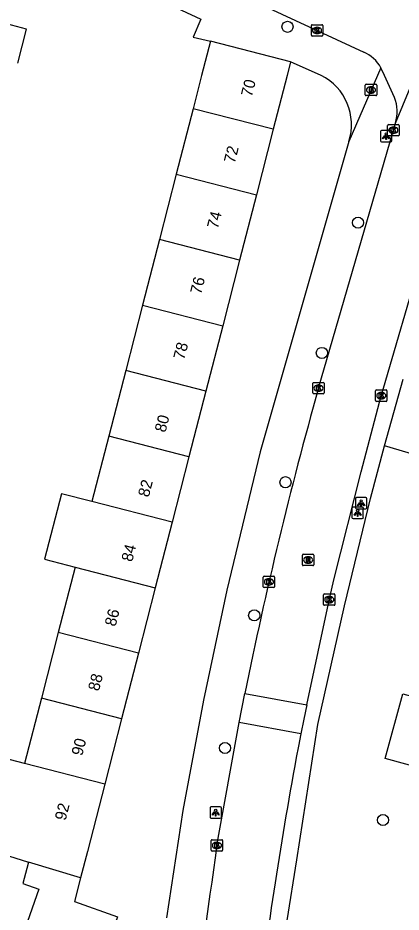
# Model space of a CAD drawing. Extents: x 159822 to 160765, y 380693 to 381634.
# Drawn here: x 160207.5 to 160241.1, y 381176.6 to 381255 of the extents above; entities that cross this region are included whole.
import ezdxf

# ---------------------------------------------------------------- set-up
doc = ezdxf.new("R2010")
doc.units = 0
for name, color, linetype in [('IMGEO_Boom', 7, 'Continuous'), ('IMGEO_Brandkraan', 7, 'Continuous'), ('IMGEO_Groenvoorziening', 7, 'Continuous'), ('IMGEO_Kolk', 7, 'Continuous'), ('IMGEO_Lichtpunt', 7, 'Continuous'), ('IMGEO_Pand', 7, 'Continuous'), ('IMGEO_Pand_nummerreeks', 7, 'Continuous'), ('IMGEO_Rijbaan_lokaal_open', 7, 'Continuous'), ('IMGEO_Rioolput', 7, 'Continuous'), ('IMGEO_Voetpad_open', 7, 'Continuous')]:
    doc.layers.add(name, color=color, linetype=linetype)

msp = doc.modelspace()

# ---------------------------------------------------------------- linework, layer by layer
at = {"layer": 'IMGEO_Boom'}
for centre in [(160231.17, 381254.263), (160237.355, 381237.08), (160234.184, 381225.651), (160230.992, 381214.307), (160228.248, 381202.627), (160225.683, 381190.99), (160239.543, 381184.669)]:
    msp.add_circle(centre, 0.489, dxfattribs=at)
at = {"layer": 'IMGEO_Brandkraan'}
for p, q in [((160238.069, 381249.226), (160238.921, 381249.226)), ((160237.994, 381248.3), (160237.994, 381249.152)), ((160238.505, 381248.446), (160238.48, 381248.446)), ((160238.482, 381249.006), (160238.507, 381249.006)), ((160238.995, 381249.152), (160238.995, 381248.3)), ((160238.921, 381248.226), (160238.069, 381248.226))]:
    msp.add_line(p, q, dxfattribs=at)
for points in [[(160238.069, 381249.226), (160238.921, 381249.226)], [(160237.994, 381248.3), (160237.994, 381249.152)], [(160238.342, 381248.926), (160238.342, 381248.526), (160238.555, 381248.526)], [(160238.573, 381248.926), (160238.342, 381248.926)], [(160238.521, 381248.845), (160238.467, 381248.845), (160238.467, 381248.769)], [(160238.467, 381248.769), (160238.52, 381248.769)], [(160238.529, 381248.693), (160238.467, 381248.693), (160238.467, 381248.612)], [(160238.467, 381248.612), (160238.529, 381248.612)], [(160238.995, 381249.152), (160238.995, 381248.3)], [(160238.921, 381248.226), (160238.069, 381248.226)]]:
    msp.add_lwpolyline(points, dxfattribs=at)
for centre, radius, start, end in [((160238.071, 381249.15), 0.0765, 91.55205, 178.44795), ((160238.071, 381249.15), 0.0765, 91.55205, 178.44795), ((160238.919, 381249.15), 0.0765, 1.55205, 88.44795), ((160238.919, 381249.15), 0.0765, 1.55205, 88.44795), ((160238.522, 381248.807), 0.0379, 267.82845, 90.93552), ((160238.53, 381248.652), 0.0404, 269.87594, 90.50774), ((160238.561, 381248.777), 0.251, 268.66757, 293.53466), ((160238.577, 381248.781), 0.145, 59.4692, 91.53667), ((160238.602, 381248.828), 0.0922, 285.51372, 58.15012), ((160238.607, 381248.636), 0.105, 301.31148, 78.98903), ((160238.071, 381248.302), 0.0765, 181.55205, 268.44795), ((160238.071, 381248.302), 0.0765, 181.55205, 268.44795), ((160238.919, 381248.302), 0.0765, 271.55205, 358.44795), ((160238.919, 381248.302), 0.0765, 271.55205, 358.44795)]:
    msp.add_arc(centre, radius, start, end, dxfattribs=at)
for centre, major_axis, ratio, start_param, end_param in [((160238.481, 381248.726), (-0.387, 0.002), 0.722429, 4.712389, 7.853982), ((160238.506, 381248.726), (-0.39, 0.002), 0.717154, 1.570796, 4.712389)]:
    msp.add_ellipse(centre, major_axis=major_axis, ratio=ratio, start_param=start_param, end_param=end_param, dxfattribs=at)
at = {"layer": 'IMGEO_Groenvoorziening'}
for points in [[(160247.305, 381221.447), (160245.418, 381215.803), (160239.669, 381217.508)], [(160245.501, 381188.5), (160239.749, 381190.058), (160241.286, 381195.733), (160247.038, 381194.175), (160245.501, 381188.5)]]:
    msp.add_lwpolyline(points, dxfattribs=at)
at = {"layer": 'IMGEO_Kolk'}
for p, q in [((160233.262, 381253.519), (160233.262, 381254.371)), ((160233.337, 381254.445), (160234.189, 381254.445)), ((160233.75, 381254.225), (160233.775, 381254.225)), ((160234.263, 381254.371), (160234.263, 381253.519)), ((160234.189, 381253.445), (160233.337, 381253.445)), ((160233.773, 381253.665), (160233.748, 381253.665)), ((160239.956, 381244.767), (160239.956, 381245.619)), ((160240.031, 381245.693), (160240.883, 381245.693)), ((160240.444, 381245.473), (160240.469, 381245.473)), ((160240.957, 381245.619), (160240.957, 381244.767)), ((160240.883, 381244.693), (160240.031, 381244.693)), ((160240.467, 381244.913), (160240.442, 381244.913)), ((160233.384, 381222.136), (160233.384, 381222.988)), ((160233.459, 381223.062), (160234.311, 381223.062)), ((160233.872, 381222.842), (160233.897, 381222.842)), ((160234.385, 381222.988), (160234.385, 381222.136)), ((160234.311, 381222.062), (160233.459, 381222.062)), ((160233.895, 381222.282), (160233.87, 381222.282)), ((160238.894, 381221.473), (160238.894, 381222.325)), ((160238.969, 381222.399), (160239.821, 381222.399)), ((160239.382, 381222.179), (160239.407, 381222.179)), ((160239.895, 381222.325), (160239.895, 381221.473)), ((160239.821, 381221.399), (160238.969, 381221.399)), ((160239.405, 381221.619), (160239.38, 381221.619)), ((160229.115, 381206.062), (160229.967, 381206.062)), ((160229.04, 381205.136), (160229.04, 381205.988)), ((160229.551, 381205.282), (160229.526, 381205.282)), ((160229.528, 381205.842), (160229.553, 381205.842)), ((160230.041, 381205.988), (160230.041, 381205.136)), ((160229.967, 381205.062), (160229.115, 381205.062)), ((160234.407, 381204.508), (160235.259, 381204.508)), ((160234.332, 381203.582), (160234.332, 381204.434)), ((160234.843, 381203.728), (160234.818, 381203.728)), ((160234.82, 381204.288), (160234.845, 381204.288)), ((160235.333, 381204.434), (160235.333, 381203.582)), ((160235.259, 381203.508), (160234.407, 381203.508)), ((160224.477, 381182.012), (160224.477, 381182.864)), ((160224.552, 381182.938), (160225.404, 381182.938)), ((160224.965, 381182.718), (160224.99, 381182.718)), ((160225.478, 381182.864), (160225.478, 381182.012)), ((160225.404, 381181.938), (160224.552, 381181.938)), ((160224.988, 381182.158), (160224.963, 381182.158))]:
    msp.add_line(p, q, dxfattribs=at)
for points in [[(160233.262, 381253.519), (160233.262, 381254.371)], [(160233.337, 381254.445), (160234.189, 381254.445)], [(160233.583, 381254.145), (160233.706, 381254.145), (160233.706, 381253.994), (160233.836, 381254.145), (160234, 381254.145), (160233.854, 381253.994), (160234.007, 381253.745), (160233.855, 381253.745), (160233.77, 381253.909), (160233.706, 381253.842), (160233.706, 381253.745), (160233.583, 381253.745), (160233.583, 381254.145)], [(160234.263, 381254.371), (160234.263, 381253.519)], [(160234.189, 381253.445), (160233.337, 381253.445)], [(160239.956, 381244.767), (160239.956, 381245.619)], [(160240.031, 381245.693), (160240.883, 381245.693)], [(160240.277, 381245.393), (160240.4, 381245.393), (160240.4, 381245.242), (160240.53, 381245.393), (160240.694, 381245.393), (160240.548, 381245.242), (160240.701, 381244.993), (160240.549, 381244.993), (160240.464, 381245.157), (160240.4, 381245.09), (160240.4, 381244.993), (160240.277, 381244.993), (160240.277, 381245.393)], [(160240.957, 381245.619), (160240.957, 381244.767)], [(160240.883, 381244.693), (160240.031, 381244.693)], [(160233.384, 381222.136), (160233.384, 381222.988)], [(160233.459, 381223.062), (160234.311, 381223.062)], [(160233.705, 381222.762), (160233.828, 381222.762), (160233.828, 381222.611), (160233.958, 381222.762), (160234.122, 381222.762), (160233.976, 381222.611), (160234.129, 381222.362), (160233.977, 381222.362), (160233.892, 381222.526), (160233.828, 381222.459), (160233.828, 381222.362), (160233.705, 381222.362), (160233.705, 381222.762)], [(160234.385, 381222.988), (160234.385, 381222.136)], [(160234.311, 381222.062), (160233.459, 381222.062)], [(160238.894, 381221.473), (160238.894, 381222.325)], [(160238.969, 381222.399), (160239.821, 381222.399)], [(160239.215, 381222.099), (160239.338, 381222.099), (160239.338, 381221.948), (160239.468, 381222.099), (160239.632, 381222.099), (160239.486, 381221.948), (160239.639, 381221.699), (160239.487, 381221.699), (160239.402, 381221.863), (160239.338, 381221.796), (160239.338, 381221.699), (160239.215, 381221.699), (160239.215, 381222.099)], [(160239.895, 381222.325), (160239.895, 381221.473)], [(160239.821, 381221.399), (160238.969, 381221.399)], [(160229.115, 381206.062), (160229.967, 381206.062)], [(160229.04, 381205.136), (160229.04, 381205.988)], [(160229.361, 381205.762), (160229.484, 381205.762), (160229.484, 381205.611), (160229.614, 381205.762), (160229.778, 381205.762), (160229.632, 381205.611), (160229.785, 381205.362), (160229.633, 381205.362), (160229.548, 381205.526), (160229.484, 381205.459), (160229.484, 381205.362), (160229.361, 381205.362), (160229.361, 381205.762)], [(160230.041, 381205.988), (160230.041, 381205.136)], [(160229.967, 381205.062), (160229.115, 381205.062)], [(160234.407, 381204.508), (160235.259, 381204.508)], [(160234.332, 381203.582), (160234.332, 381204.434)], [(160234.653, 381204.208), (160234.776, 381204.208), (160234.776, 381204.057), (160234.906, 381204.208), (160235.07, 381204.208), (160234.924, 381204.057), (160235.077, 381203.808), (160234.925, 381203.808), (160234.84, 381203.972), (160234.776, 381203.905), (160234.776, 381203.808), (160234.653, 381203.808), (160234.653, 381204.208)], [(160235.333, 381204.434), (160235.333, 381203.582)], [(160235.259, 381203.508), (160234.407, 381203.508)], [(160224.477, 381182.012), (160224.477, 381182.864)], [(160224.552, 381182.938), (160225.404, 381182.938)], [(160224.798, 381182.638), (160224.921, 381182.638), (160224.921, 381182.487), (160225.051, 381182.638), (160225.215, 381182.638), (160225.069, 381182.487), (160225.222, 381182.238), (160225.07, 381182.238), (160224.985, 381182.402), (160224.921, 381182.335), (160224.921, 381182.238), (160224.798, 381182.238), (160224.798, 381182.638)], [(160225.478, 381182.864), (160225.478, 381182.012)], [(160225.404, 381181.938), (160224.552, 381181.938)]]:
    msp.add_lwpolyline(points, dxfattribs=at)
for centre, start, end in [((160233.339, 381254.369), 91.55205, 178.44795), ((160233.339, 381254.369), 91.55205, 178.44795), ((160234.187, 381254.369), 1.55205, 88.44795), ((160234.187, 381254.369), 1.55205, 88.44795), ((160233.339, 381253.521), 181.55205, 268.44795), ((160233.339, 381253.521), 181.55205, 268.44795), ((160234.187, 381253.521), 271.55205, 358.44795), ((160234.187, 381253.521), 271.55205, 358.44795), ((160240.033, 381245.617), 91.55205, 178.44795), ((160240.033, 381245.617), 91.55205, 178.44795), ((160240.881, 381245.617), 1.55205, 88.44795), ((160240.881, 381245.617), 1.55205, 88.44795), ((160240.033, 381244.769), 181.55205, 268.44795), ((160240.033, 381244.769), 181.55205, 268.44795), ((160240.881, 381244.769), 271.55205, 358.44795), ((160240.881, 381244.769), 271.55205, 358.44795), ((160233.461, 381222.986), 91.55205, 178.44795), ((160233.461, 381222.986), 91.55205, 178.44795), ((160234.309, 381222.986), 1.55205, 88.44795), ((160234.309, 381222.986), 1.55205, 88.44795), ((160233.461, 381222.138), 181.55205, 268.44795), ((160233.461, 381222.138), 181.55205, 268.44795), ((160234.309, 381222.138), 271.55205, 358.44795), ((160234.309, 381222.138), 271.55205, 358.44795), ((160238.971, 381222.323), 91.55205, 178.44795), ((160238.971, 381222.323), 91.55205, 178.44795), ((160239.819, 381222.323), 1.55205, 88.44795), ((160239.819, 381222.323), 1.55205, 88.44795), ((160238.971, 381221.475), 181.55205, 268.44795), ((160238.971, 381221.475), 181.55205, 268.44795), ((160239.819, 381221.475), 271.55205, 358.44795), ((160239.819, 381221.475), 271.55205, 358.44795), ((160229.117, 381205.986), 91.55205, 178.44795), ((160229.117, 381205.986), 91.55205, 178.44795), ((160229.965, 381205.986), 1.55205, 88.44795), ((160229.965, 381205.986), 1.55205, 88.44795), ((160229.117, 381205.138), 181.55205, 268.44795), ((160229.117, 381205.138), 181.55205, 268.44795), ((160229.965, 381205.138), 271.55205, 358.44795), ((160229.965, 381205.138), 271.55205, 358.44795), ((160234.409, 381204.432), 91.55205, 178.44795), ((160234.409, 381204.432), 91.55205, 178.44795), ((160235.257, 381204.432), 1.55205, 88.44795), ((160235.257, 381204.432), 1.55205, 88.44795), ((160234.409, 381203.584), 181.55205, 268.44795), ((160234.409, 381203.584), 181.55205, 268.44795), ((160235.257, 381203.584), 271.55205, 358.44795), ((160235.257, 381203.584), 271.55205, 358.44795), ((160224.554, 381182.862), 91.55205, 178.44795), ((160224.554, 381182.862), 91.55205, 178.44795), ((160225.402, 381182.862), 1.55205, 88.44795), ((160225.402, 381182.862), 1.55205, 88.44795), ((160224.554, 381182.014), 181.55205, 268.44795), ((160224.554, 381182.014), 181.55205, 268.44795), ((160225.402, 381182.014), 271.55205, 358.44795), ((160225.402, 381182.014), 271.55205, 358.44795)]:
    msp.add_arc(centre, 0.0765, start, end, dxfattribs=at)
for centre, major_axis, ratio, start_param, end_param in [((160233.749, 381253.945), (-0.387, 0.002), 0.722429, 4.712389, 7.853982), ((160233.774, 381253.945), (-0.39, 0.002), 0.717154, 1.570796, 4.712389), ((160240.443, 381245.193), (-0.387, 0.002), 0.722429, 4.712389, 7.853982), ((160240.468, 381245.193), (-0.39, 0.002), 0.717154, 1.570796, 4.712389), ((160233.871, 381222.562), (-0.387, 0.002), 0.722429, 4.712389, 7.853982), ((160233.896, 381222.562), (-0.39, 0.002), 0.717154, 1.570796, 4.712389), ((160239.381, 381221.899), (-0.387, 0.002), 0.722429, 4.712389, 7.853982), ((160239.406, 381221.899), (-0.39, 0.002), 0.717154, 1.570796, 4.712389), ((160229.527, 381205.562), (-0.387, 0.002), 0.722429, 4.712389, 7.853982), ((160229.552, 381205.562), (-0.39, 0.002), 0.717154, 1.570796, 4.712389), ((160234.819, 381204.008), (-0.387, 0.002), 0.722429, 4.712389, 7.853982), ((160234.844, 381204.008), (-0.39, 0.002), 0.717154, 1.570796, 4.712389), ((160224.964, 381182.438), (-0.387, 0.002), 0.722429, 4.712389, 7.853982), ((160224.989, 381182.438), (-0.39, 0.002), 0.717154, 1.570796, 4.712389)]:
    msp.add_ellipse(centre, major_axis=major_axis, ratio=ratio, start_param=start_param, end_param=end_param, dxfattribs=at)
at = {"layer": 'IMGEO_Lichtpunt'}
for p, q in [((160239.323, 381245.071), (160239.323, 381244.264)), ((160239.323, 381245.071), (160239.323, 381244.264)), ((160240.225, 381245.166), (160239.417, 381245.166)), ((160240.225, 381245.166), (160239.417, 381245.166)), ((160240.319, 381244.264), (160240.319, 381245.071)), ((160240.319, 381244.264), (160240.319, 381245.071)), ((160239.417, 381244.17), (160240.225, 381244.17)), ((160239.417, 381244.17), (160240.225, 381244.17)), ((160237.13, 381212.861), (160237.13, 381212.054)), ((160237.13, 381212.861), (160237.13, 381212.054)), ((160238.032, 381212.956), (160237.224, 381212.956)), ((160238.032, 381212.956), (160237.224, 381212.956)), ((160238.126, 381212.054), (160238.126, 381212.861)), ((160238.126, 381212.054), (160238.126, 381212.861)), ((160236.825, 381212.014), (160236.825, 381211.207)), ((160236.825, 381212.014), (160236.825, 381211.207)), ((160237.727, 381212.109), (160236.919, 381212.109)), ((160237.727, 381212.109), (160236.919, 381212.109)), ((160237.224, 381211.96), (160238.032, 381211.96)), ((160237.224, 381211.96), (160238.032, 381211.96)), ((160237.821, 381211.207), (160237.821, 381212.014)), ((160237.821, 381211.207), (160237.821, 381212.014)), ((160236.919, 381211.113), (160237.727, 381211.113)), ((160236.919, 381211.113), (160237.727, 381211.113)), ((160224.37, 381185.721), (160224.37, 381184.914)), ((160224.37, 381185.721), (160224.37, 381184.914)), ((160225.272, 381185.816), (160224.464, 381185.816)), ((160225.272, 381185.816), (160224.464, 381185.816)), ((160225.366, 381184.914), (160225.366, 381185.721)), ((160225.366, 381184.914), (160225.366, 381185.721)), ((160224.464, 381184.82), (160225.272, 381184.82)), ((160224.464, 381184.82), (160225.272, 381184.82))]:
    msp.add_line(p, q, dxfattribs=at)
for points in [[(160239.697, 381244.735), (160239.736, 381244.707), (160239.548, 381244.445), (160239.51, 381244.472), (160239.697, 381244.735)], [(160239.799, 381244.687), (160239.846, 381244.687), (160239.846, 381244.365), (160239.799, 381244.365), (160239.799, 381244.687)], [(160239.909, 381244.707), (160239.947, 381244.734), (160240.134, 381244.472), (160240.095, 381244.444), (160239.909, 381244.707)], [(160237.504, 381212.525), (160237.543, 381212.497), (160237.355, 381212.235), (160237.317, 381212.262), (160237.504, 381212.525)], [(160237.606, 381212.477), (160237.653, 381212.477), (160237.653, 381212.155), (160237.606, 381212.155), (160237.606, 381212.477)], [(160237.716, 381212.497), (160237.754, 381212.524), (160237.941, 381212.262), (160237.902, 381212.234), (160237.716, 381212.497)], [(160237.199, 381211.678), (160237.238, 381211.65), (160237.05, 381211.388), (160237.012, 381211.415), (160237.199, 381211.678)], [(160237.301, 381211.63), (160237.348, 381211.63), (160237.348, 381211.308), (160237.301, 381211.308), (160237.301, 381211.63)], [(160237.411, 381211.65), (160237.449, 381211.677), (160237.636, 381211.415), (160237.597, 381211.387), (160237.411, 381211.65)], [(160224.744, 381185.385), (160224.783, 381185.357), (160224.595, 381185.095), (160224.557, 381185.122), (160224.744, 381185.385)], [(160224.846, 381185.337), (160224.893, 381185.337), (160224.893, 381185.015), (160224.846, 381185.015), (160224.846, 381185.337)], [(160224.956, 381185.357), (160224.994, 381185.384), (160225.181, 381185.122), (160225.142, 381185.094), (160224.956, 381185.357)]]:
    msp.add_lwpolyline(points, dxfattribs=at)
for centre in [(160239.822, 381244.869), (160237.629, 381212.659), (160237.324, 381211.812), (160224.869, 381185.519)]:
    msp.add_circle(centre, 0.0994, dxfattribs=at)
for centre, start, end in [((160239.417, 381245.071), 90, 180), ((160239.417, 381245.071), 90, 180), ((160240.225, 381245.071), 0, 90), ((160240.225, 381245.071), 0, 90), ((160239.417, 381244.264), 180, 270), ((160239.417, 381244.264), 180, 270), ((160240.225, 381244.264), 270, 0), ((160240.225, 381244.264), 270, 360), ((160237.224, 381212.861), 90, 180), ((160237.224, 381212.861), 90, 180), ((160238.032, 381212.861), 0, 90), ((160238.032, 381212.861), 0, 90), ((160236.919, 381212.014), 90, 180), ((160236.919, 381212.014), 90, 180), ((160237.224, 381212.054), 180, 270), ((160237.224, 381212.054), 180, 270), ((160237.727, 381212.014), 0, 90), ((160237.727, 381212.014), 0, 90), ((160238.032, 381212.054), 270, 0), ((160238.032, 381212.054), 270, 360), ((160236.919, 381211.207), 180, 270), ((160236.919, 381211.207), 180, 270), ((160237.727, 381211.207), 270, 0), ((160237.727, 381211.207), 270, 360), ((160224.464, 381185.721), 90, 180), ((160224.464, 381185.721), 90, 180), ((160225.272, 381185.721), 0, 90), ((160225.272, 381185.721), 0, 90), ((160224.464, 381184.914), 180, 270), ((160224.464, 381184.914), 180, 270), ((160225.272, 381184.914), 270, 0), ((160225.272, 381184.914), 270, 360)]:
    msp.add_arc(centre, 0.0946, start, end, dxfattribs=at)
at = {"layer": 'IMGEO_Pand'}
for points in [[(160207.513, 381251.081), (160208.282, 381254.072), (160205.158, 381254.876)], [(160224.405, 381252.993), (160223.635, 381250), (160222.884, 381247.082)], [(160231.438, 381251.184), (160224.405, 381252.993)], [(160231.438, 381251.184), (160231.133, 381250), (160229.916, 381245.271)], [(160222.884, 381247.082), (160221.406, 381241.336)], [(160229.916, 381245.271), (160222.884, 381247.082)], [(160229.916, 381245.271), (160228.438, 381239.525)], [(160221.406, 381241.336), (160219.927, 381235.589)], [(160221.406, 381241.336), (160228.438, 381239.525)], [(160228.438, 381239.525), (160226.96, 381233.779)], [(160219.927, 381235.589), (160218.449, 381229.844)], [(160226.96, 381233.779), (160219.927, 381235.589)], [(160226.96, 381233.779), (160225.481, 381228.033)], [(160218.449, 381229.844), (160216.971, 381224.098)], [(160218.449, 381229.844), (160225.481, 381228.033)], [(160225.481, 381228.033), (160224.003, 381222.287)], [(160216.971, 381224.098), (160215.492, 381218.353)], [(160224.003, 381222.287), (160216.971, 381224.098)], [(160224.003, 381222.287), (160222.525, 381216.542)], [(160215.492, 381218.353), (160214.014, 381212.606)], [(160222.525, 381216.542), (160215.492, 381218.353)], [(160222.525, 381216.542), (160221.046, 381210.796)], [(160214.014, 381212.606), (160211.339, 381213.295), (160209.86, 381207.549), (160212.535, 381206.86)], [(160221.046, 381210.796), (160214.014, 381212.606)], [(160221.046, 381210.796), (160219.568, 381205.05)], [(160212.535, 381206.86), (160211.057, 381201.115)], [(160212.535, 381206.86), (160219.568, 381205.05)], [(160219.568, 381205.05), (160218.089, 381199.304)], [(160211.057, 381201.115), (160209.578, 381195.368)], [(160218.089, 381199.304), (160211.057, 381201.115)], [(160218.089, 381199.304), (160216.611, 381193.558)], [(160209.578, 381195.368), (160208.1, 381189.622)], [(160216.611, 381193.558), (160209.578, 381195.368)], [(160216.611, 381193.558), (160215.133, 381187.812)], [(160208.1, 381189.622), (160204.818, 381190.467), (160203.298, 381184.556), (160206.579, 381183.711), (160206.651, 381183.692), (160206.135, 381181.687), (160208.447, 381180.979)], [(160215.133, 381187.812), (160208.1, 381189.622)], [(160215.133, 381187.812), (160213.612, 381181.902), (160213.015, 381179.581)], [(160208.447, 381180.979), (160208.302, 381180.422), (160207.961, 381179.097), (160209.365, 381178.602), (160207.336, 381172.842)], [(160213.015, 381179.581), (160208.447, 381180.979)], [(160213.015, 381179.581), (160212.48, 381177.505), (160216.252, 381176.177), (160214.223, 381170.416)]]:
    msp.add_lwpolyline(points, dxfattribs=at)
at = {"layer": 'IMGEO_Rijbaan_lokaal_open'}
for points in [[(160215.098, 381262.629), (160237.851, 381252.044)], [(160240.645, 381245.82), (160246.294, 381259.437)], [(160240.565, 381248.07), (160239.679, 381250), (160239.37, 381250.674)], [(160233.885, 381222.558), (160240.645, 381245.82)], [(160232.857, 381194.781), (160234.844, 381204.064), (160235.25, 381205.859), (160237.633, 381215.218), (160239.395, 381221.899), (160239.582, 381222.56), (160242.828, 381233.668), (160245.074, 381241.509)], [(160226.919, 381193.231), (160227.425, 381195.78)], [(160227.425, 381195.78), (160232.857, 381194.781)], [(160232.857, 381194.781), (160232.599, 381193.507), (160232.344, 381192.233)], [(160224.978, 381182.434), (160226.919, 381193.231)], [(160232.344, 381192.233), (160226.919, 381193.231)], [(160232.344, 381192.233), (160232.131, 381191.157), (160231.936, 381190.157)]]:
    msp.add_lwpolyline(points, dxfattribs=at)
for centre, radius, start, end in [((160236.529, 381249.051), 3.272, 29.74023, 66.16459), ((160237.296, 381246.827), 3.497, 343.25901, 20.81364), ((160591.896, 381122.022), 371.859, 164.31432, 168.55959), ((160665.204, 381111.421), 440.364, 169.70028, 172.79309), ((162613.582, 380839.99), 2413.027, 171.841344, 172.663357)]:
    msp.add_arc(centre, radius, start, end, dxfattribs=at)
at = {"layer": 'IMGEO_Rioolput'}
for p, q in [((160232.475, 381207.061), (160232.475, 381207.913)), ((160232.55, 381207.987), (160233.402, 381207.987)), ((160232.963, 381207.767), (160232.988, 381207.767)), ((160233.476, 381207.913), (160233.476, 381207.061)), ((160233.402, 381206.987), (160232.55, 381206.987)), ((160232.986, 381207.207), (160232.961, 381207.207))]:
    msp.add_line(p, q, dxfattribs=at)
for points in [[(160232.475, 381207.061), (160232.475, 381207.913)], [(160232.55, 381207.987), (160233.402, 381207.987)], [(160233.064, 381207.685), (160232.812, 381207.687), (160232.812, 381207.287)], [(160233.476, 381207.913), (160233.476, 381207.061)], [(160233.402, 381206.987), (160232.55, 381206.987)], [(160232.812, 381207.287), (160232.936, 381207.287), (160232.936, 381207.449), (160232.947, 381207.449)], [(160232.99, 381207.606), (160232.936, 381207.606), (160232.936, 381207.525)], [(160232.936, 381207.525), (160232.988, 381207.525)], [(160232.994, 381207.42), (160233.065, 381207.287), (160233.205, 381207.287), (160233.14, 381207.413)]]:
    msp.add_lwpolyline(points, dxfattribs=at)
for centre, radius, start, end in [((160232.552, 381207.911), 0.0765, 91.55205, 178.44795), ((160232.552, 381207.911), 0.0765, 91.55205, 178.44795), ((160233.063, 381207.575), 0.109, 350.36119, 89.41601), ((160233.4, 381207.911), 0.0765, 1.55205, 88.44795), ((160233.4, 381207.911), 0.0765, 1.55205, 88.44795), ((160232.552, 381207.063), 0.0765, 181.55205, 268.44795), ((160232.552, 381207.063), 0.0765, 181.55205, 268.44795), ((160232.946, 381207.396), 0.0533, 26.02933, 88.69889), ((160232.972, 381207.714), 0.19, 274.7715, 282.96867), ((160232.996, 381207.51), 0.0964, 77.00612, 93.18647), ((160233.01, 381207.567), 0.0378, 276.66336, 79.67722), ((160233.061, 381207.575), 0.112, 277.58423, 350.98172), ((160233.045, 381207.36), 0.108, 29.51342, 73.79051), ((160233.4, 381207.063), 0.0765, 271.55205, 358.44795), ((160233.4, 381207.063), 0.0765, 271.55205, 358.44795)]:
    msp.add_arc(centre, radius, start, end, dxfattribs=at)
for centre, major_axis, ratio, start_param, end_param in [((160232.962, 381207.487), (-0.387, 0.002), 0.722429, 4.712389, 7.853982), ((160232.987, 381207.487), (-0.39, 0.002), 0.717154, 1.570796, 4.712389)]:
    msp.add_ellipse(centre, major_axis=major_axis, ratio=ratio, start_param=start_param, end_param=end_param, dxfattribs=at)
at = {"layer": 'IMGEO_Voetpad_open'}
for points in [[(160207.149, 381262.612), (160223.562, 381254.945), (160222.893, 381253.356), (160224.405, 381252.993)], [(160234.131, 381250), (160231.438, 381251.184)], [(160239.37, 381250.674), (160236.556, 381244.206)], [(160236.556, 381244.206), (160228.759, 381216.983), (160225.86, 381204.829), (160223.787, 381195.191), (160221.984, 381185.498), (160220.553, 381176.081)], [(160239.669, 381217.508), (160241.315, 381223.346)], [(160229.089, 381160.661), (160230.208, 381169.457), (160230.799, 381173.658), (160231.145, 381175.866), (160231.978, 381181.186), (160233.837, 381193.057), (160236.175, 381203.453), (160238.444, 381212.887), (160239.669, 381217.508)]]:
    msp.add_lwpolyline(points, dxfattribs=at)
msp.add_arc((160231.929, 381245.674), 4.854, 342.39573, 63.02644, dxfattribs=at)

# ---------------------------------------------------------------- texts
at = {"layer": 'IMGEO_Pand_nummerreeks'}
for s, rotation, p in [('70', 75.57098, (160228.032, 381248.058)), ('72', 75.57098, (160226.531, 381242.224)), ('74', 75.57098, (160225.053, 381236.481)), ('76', 75.57098, (160223.575, 381230.735)), ('78', 75.57098, (160222.097, 381224.991)), ('80', 75.57098, (160220.457, 381218.619)), ('82', 75.57098, (160218.996, 381212.939)), ('84', 75.57313, (160217.537, 381207.266)), ('86', 75.57098, (160216.077, 381201.593)), ('88', 75.57098, (160214.617, 381195.92)), ('90', 75.57098, (160213.157, 381190.245)), ('92', 75.57313, (160211.696, 381184.564))]:
    msp.add_text(s, height=1, rotation=rotation, dxfattribs=at).set_placement(p)

doc.saveas('drawing.dxf')
